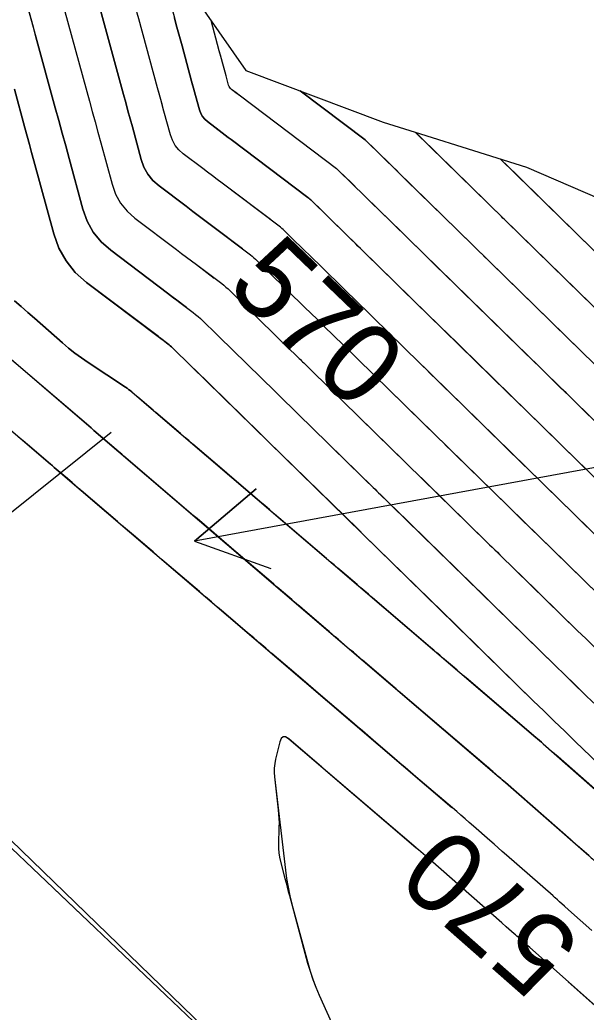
# Model space of a CAD drawing. Extents: x 954385 to 988206, y 1868364 to 1924553.
# Drawn here: x 955700.4 to 955742.3, y 1923076 to 1923149.5 of the extents above; entities that cross this region are included whole.
import ezdxf

# ---------------------------------------------------------------- set-up
doc = ezdxf.new("R2010")
doc.units = 0
for name, color, linetype in [('16', 7, 'Continuous'), ('24', 7, 'Continuous'), ('26', 7, 'Continuous'), ('6', 7, 'Continuous'), ('7', 7, 'Continuous'), ('Default', 7, 'Continuous')]:
    doc.layers.add(name, color=color, linetype=linetype)

msp = doc.modelspace()

# ---------------------------------------------------------------- linework, layer by layer
at = {"layer": '16'}
for points in [[(955710.624, 1923154.068), (955711.822, 1923149.671), (955711.965, 1923149.147), (955712.107, 1923148.624), (955712.25, 1923148.101), (955712.393, 1923147.578), (955713.103, 1923144.972), (955713.248, 1923144.438), (955713.394, 1923143.904), (955713.685, 1923142.836), (955713.776, 1923142.582), (955713.904, 1923142.352), (955714.07, 1923142.148), (955714.272, 1923141.969), (955715.377, 1923141.135), (955715.818, 1923140.801), (955716.039, 1923140.634), (955721.711, 1923136.353), (955721.786, 1923136.294), (955721.859, 1923136.233), (955721.931, 1923136.169), (955722, 1923136.104), (955731.818, 1923126.501)], [(955711.282, 1923154.13), (955717.119, 1923145.758), (955727.293, 1923141.942), (955730.068, 1923141.071), (955737.923, 1923138.606), (955747.694, 1923134.367), (955758.591, 1923131.311), (955769.513, 1923128.281), (955780.191, 1923126.779), (955781.602, 1923126.478), (955792.879, 1923123.821), (955803.445, 1923120.417), (955814.086, 1923117.093)], [(955716.862, 1923132.544), (955714.681, 1923134.191), (955714.182, 1923134.567), (955713.683, 1923134.944), (955713.185, 1923135.32), (955712.686, 1923135.697), (955710.691, 1923137.203), (955710.234, 1923137.608), (955709.861, 1923138.069), (955709.571, 1923138.587), (955709.365, 1923139.161), (955708.708, 1923141.572), (955708.544, 1923142.175), (955708.38, 1923142.777), (955708.215, 1923143.38), (955708.051, 1923143.983), (955705.896, 1923151.889), (955705.758, 1923152.399), (955705.434, 1923153.586)], [(955718.941, 1923134.709), (955715.36, 1923137.413), (955715, 1923137.684), (955714.64, 1923137.956), (955714.281, 1923138.227), (955713.921, 1923138.499), (955712.481, 1923139.586), (955712.152, 1923139.878), (955711.883, 1923140.211), (955711.674, 1923140.584), (955711.525, 1923140.999), (955711.051, 1923142.738), (955710.814, 1923143.608), (955710.577, 1923144.477), (955709.187, 1923149.576), (955709.071, 1923150.001), (955708.956, 1923150.427), (955708.84, 1923150.852), (955708.724, 1923151.277), (955708.029, 1923153.827)], [(955712.727, 1923128.197), (955711.997, 1923128.748), (955711.542, 1923129.092), (955711.314, 1923129.263), (955707.109, 1923132.438), (955706.398, 1923133.068), (955705.817, 1923133.786), (955705.366, 1923134.592), (955705.046, 1923135.487), (955704.023, 1923139.24), (955703.767, 1923140.179), (955703.511, 1923141.117), (955703.255, 1923142.055), (955703, 1923142.994), (955701.567, 1923148.251), (955701.381, 1923148.933), (955700.456, 1923152.327)], [(955703.171, 1923152.126), (955705.525, 1923143.488), (955705.735, 1923142.718), (955705.945, 1923141.947), (955706.155, 1923141.177), (955706.365, 1923140.406), (955707.205, 1923137.324), (955707.469, 1923136.59), (955707.839, 1923135.928), (955708.316, 1923135.338), (955708.9, 1923134.821), (955711.993, 1923132.485), (955712.36, 1923132.208), (955712.726, 1923131.932), (955713.093, 1923131.655), (955713.459, 1923131.378), (955714.783, 1923130.379)], [(955748.193, 1923114.681), (955726.902, 1923135.505), (955724.016, 1923138.328), (955723.973, 1923138.368), (955723.929, 1923138.408), (955723.884, 1923138.445), (955723.837, 1923138.482), (955716.719, 1923143.856), (955716.391, 1923144.104), (955716.063, 1923144.351), (955715.987, 1923144.418), (955715.926, 1923144.494), (955715.878, 1923144.579), (955715.845, 1923144.673), (955715.656, 1923145.367), (955715.312, 1923146.628), (955715.153, 1923147.21), (955714.541, 1923149.455)], [(955746.202, 1923091.567), (955741.54, 1923096.041), (955740.759, 1923096.792), (955739.979, 1923097.546), (955739.201, 1923098.301), (955738.425, 1923099.058), (955713.076, 1923123.852), (955711.68, 1923125.217), (955711.6, 1923125.293), (955711.517, 1923125.367), (955711.432, 1923125.438), (955711.344, 1923125.506), (955710.724, 1923125.975), (955710.635, 1923126.042), (955705.319, 1923130.055), (955704.48, 1923130.798), (955703.795, 1923131.645), (955703.264, 1923132.595), (955702.886, 1923133.649), (955701.41, 1923139.066), (955701.243, 1923139.676), (955701.077, 1923140.287), (955700.91, 1923140.898), (955700.744, 1923141.508), (955699.962, 1923144.377)], [(955749.821, 1923117.285), (955728.332, 1923138.303), (955726.033, 1923140.552), (955726.016, 1923140.567), (955725.999, 1923140.582), (955725.982, 1923140.597), (955725.964, 1923140.611), (955721.147, 1923144.247)], [(955751.449, 1923119.888), (955729.661, 1923141.199)], [(955753.077, 1923122.492), (955735.978, 1923139.216)], [(955699.973, 1923128.699), (955700.469, 1923128.264), (955700.964, 1923127.83), (955701.459, 1923127.395), (955703.526, 1923125.579), (955703.984, 1923125.191), (955704.454, 1923124.819), (955704.937, 1923124.463), (955705.432, 1923124.123), (955708.199, 1923122.295), (955708.319, 1923122.213), (955708.435, 1923122.128), (955708.549, 1923122.039), (955708.661, 1923121.947), (955710.448, 1923120.419), (955738.606, 1923096.34), (955738.745, 1923096.221), (955738.884, 1923096.101), (955739.022, 1923095.981), (955739.16, 1923095.86), (955745.451, 1923090.34), (955745.482, 1923090.313), (955745.513, 1923090.286), (955766.73, 1923071.409)], [(955731.838, 1923126.482), (955746.565, 1923112.077)], [(955698.307, 1923125.544), (955705.648, 1923119.267), (955705.856, 1923119.09), (955707.707, 1923117.507), (955735.893, 1923093.404), (955736.01, 1923093.304), (955736.126, 1923093.204), (955736.242, 1923093.103), (955736.358, 1923093.002), (955742.538, 1923087.579), (955742.631, 1923087.498), (955742.724, 1923087.415), (955742.817, 1923087.333), (955742.91, 1923087.251), (955765.468, 1923067.18)], [(955744.937, 1923109.473), (955729.76, 1923124.318)], [(955695.85, 1923122.39), (955702.64, 1923116.584), (955702.925, 1923116.34), (955703.21, 1923116.097), (955704.927, 1923114.629), (955732.389, 1923091.145)], [(955743.309, 1923106.87), (955727.682, 1923122.154)], [(955725.604, 1923119.99), (955741.681, 1923104.266), (955742.332, 1923103.631), (955742.984, 1923102.997)], [(955742.917, 1923098.888), (955742.198, 1923099.579), (955741.482, 1923100.272), (955740.767, 1923100.966), (955740.053, 1923101.662), (955723.526, 1923117.827)], [(955729.75, 1923088.146), (955720.313, 1923096.216), (955720.082, 1923096.365), (955719.894, 1923096.379), (955719.749, 1923096.259), (955719.647, 1923096.004), (955719.323, 1923094.717), (955719.258, 1923094.395), (955719.222, 1923094.07), (955719.215, 1923093.743), (955719.239, 1923093.415), (955720.05, 1923086.509), (955720.137, 1923085.872), (955720.246, 1923085.239), (955720.379, 1923084.611), (955720.535, 1923083.987), (955721.711, 1923079.626), (955721.887, 1923079.02), (955722.087, 1923078.422), (955722.309, 1923077.832), (955722.555, 1923077.25), (955723.682, 1923074.723)], [(955834.011, 1922994.421), (955805.173, 1923020.49), (955805.119, 1923020.539), (955805.065, 1923020.588), (955805.011, 1923020.637), (955804.958, 1923020.685), (955776.62, 1923046.403), (955776.028, 1923046.94), (955775.436, 1923047.477), (955774.844, 1923048.014), (955774.253, 1923048.551), (955768.58, 1923053.693), (955768.302, 1923053.944), (955768.024, 1923054.194), (955767.746, 1923054.444), (955767.466, 1923054.694), (955761.863, 1923059.685), (955761.208, 1923060.268), (955760.554, 1923060.85), (955759.899, 1923061.433), (955759.245, 1923062.016), (955741.012, 1923078.237)]]:
    msp.add_lwpolyline(points, dxfattribs=at)
at = {"layer": '24'}
for points in [[(955711.282, 1923154.13), (955717.119, 1923145.758), (955727.293, 1923141.942), (955730.068, 1923141.071), (955737.923, 1923138.606), (955747.694, 1923134.367), (955758.591, 1923131.311), (955769.513, 1923128.281), (955780.191, 1923126.779), (955781.602, 1923126.478), (955792.879, 1923123.821), (955803.445, 1923120.417), (955814.086, 1923117.093)], [(955697.277, 1923091.036), (955727.599, 1923061.705), (955759.462, 1923031.62), (955791.176, 1923001.071), (955820.683, 1922972.263), (955842.265, 1922950.948), (955802.765, 1922910.953)]]:
    msp.add_lwpolyline(points, dxfattribs=at)
at = {"layer": '26'}
for points in [[(955707.131, 1923118.928), (955637.555, 1923063.114), (955639.731, 1923068.705), (955637.555, 1923063.114), (955643.486, 1923064.025)], [(955757.131, 1923118.928), (955713.308, 1923110.873), (955717.876, 1923114.763), (955713.308, 1923110.873), (955718.961, 1923108.862)]]:
    msp.add_lwpolyline(points, dxfattribs=at)
at = {"layer": '6'}
for points in [[(955705.895, 1923151.89), (955708.052, 1923143.983), (955708.216, 1923143.38), (955708.38, 1923142.778), (955708.544, 1923142.175), (955708.709, 1923141.572), (955709.365, 1923139.162), (955709.571, 1923138.588), (955709.861, 1923138.07), (955710.234, 1923137.608), (955710.691, 1923137.204), (955712.686, 1923135.697), (955713.184, 1923135.32), (955713.683, 1923134.944), (955714.182, 1923134.567), (955714.68, 1923134.191), (955717.457, 1923132.094), (955717.59, 1923131.991), (955717.719, 1923131.883), (955717.845, 1923131.771), (955717.967, 1923131.655), (955718.669, 1923130.969), (955718.711, 1923130.928), (955718.795, 1923130.846), (955721.544, 1923128.159), (955721.891, 1923127.819), (955722.471, 1923127.253), (955722.586, 1923127.14), (955722.702, 1923127.026), (955722.818, 1923126.913), (955722.934, 1923126.8), (955724.333, 1923125.431), (955724.877, 1923124.899), (955725.42, 1923124.367), (955728.868, 1923120.994), (955729.183, 1923120.685), (955729.499, 1923120.376), (955729.815, 1923120.067), (955730.131, 1923119.758), (955731.394, 1923118.523), (955731.71, 1923118.214), (955732.026, 1923117.905), (955732.342, 1923117.596), (955732.658, 1923117.287), (955736.434, 1923113.594), (955736.709, 1923113.326), (955736.983, 1923113.058), (955737.257, 1923112.79), (955737.531, 1923112.522), (955738.902, 1923111.181), (955739.724, 1923110.377), (955743.309, 1923106.87)], [(955742.368, 1923128.771), (955742.157, 1923128.977), (955741.947, 1923129.183), (955736.416, 1923134.591), (955736.296, 1923134.709), (955736.176, 1923134.826), (955736.056, 1923134.943), (955735.937, 1923135.06), (955735.338, 1923135.647), (955734.978, 1923135.998), (955730.053, 1923140.817), (955729.936, 1923140.932), (955729.663, 1923141.198)], [(955743.918, 1923075.65), (955738.161, 1923080.772), (955738.011, 1923080.905), (955737.961, 1923080.95), (955737.405, 1923081.446), (955737.307, 1923081.533), (955737.208, 1923081.62), (955737.11, 1923081.707), (955737.011, 1923081.794), (955736.42, 1923082.313), (955736.082, 1923082.61), (955730.785, 1923087.257), (955730.697, 1923087.333), (955730.61, 1923087.409), (955730.522, 1923087.485), (955730.434, 1923087.56), (955730.082, 1923087.862), (955729.905, 1923088.012), (955729.729, 1923088.163), (955723.054, 1923093.873), (955722.734, 1923094.146), (955720.302, 1923096.227), (955720.071, 1923096.375), (955719.883, 1923096.389), (955719.739, 1923096.269), (955719.638, 1923096.013), (955719.321, 1923094.72), (955719.257, 1923094.396), (955719.222, 1923094.07), (955719.216, 1923093.742), (955719.239, 1923093.412), (955719.521, 1923090.978), (955719.552, 1923090.659), (955719.571, 1923090.339), (955719.579, 1923090.019), (955719.575, 1923089.698), (955719.534, 1923088.415), (955719.535, 1923088.095), (955719.56, 1923087.778), (955719.607, 1923087.464), (955719.678, 1923087.152), (955720.017, 1923085.877), (955720.101, 1923085.561), (955720.185, 1923085.245), (955720.269, 1923084.93), (955720.354, 1923084.614), (955721.7, 1923079.612), (955721.876, 1923079.007), (955722.076, 1923078.41), (955722.3, 1923077.821), (955722.548, 1923077.241), (955723.683, 1923074.722)]]:
    msp.add_lwpolyline(points, dxfattribs=at)
at = {"layer": '7'}
for points in [[(955703.171, 1923152.124), (955705.526, 1923143.488), (955705.736, 1923142.718), (955705.946, 1923141.947), (955706.156, 1923141.177), (955706.366, 1923140.406), (955707.206, 1923137.325), (955707.469, 1923136.59), (955707.839, 1923135.928), (955708.316, 1923135.338), (955708.9, 1923134.821), (955711.993, 1923132.485), (955712.359, 1923132.208), (955712.726, 1923131.932), (955713.092, 1923131.655), (955713.459, 1923131.378), (955715.33, 1923129.965), (955715.492, 1923129.839), (955715.649, 1923129.708), (955715.802, 1923129.572), (955715.951, 1923129.431), (955716.805, 1923128.596), (955716.856, 1923128.546), (955716.957, 1923128.447), (955720.416, 1923125.066), (955720.749, 1923124.741), (955721.082, 1923124.415), (955721.165, 1923124.334), (955721.248, 1923124.253), (955721.331, 1923124.172), (955721.414, 1923124.09), (955722.418, 1923123.108), (955722.808, 1923122.726), (955723.199, 1923122.344), (955727.715, 1923117.924), (955727.94, 1923117.705), (955728.164, 1923117.486), (955728.388, 1923117.267), (955728.612, 1923117.047), (955729.509, 1923116.17), (955729.733, 1923115.951), (955729.957, 1923115.732), (955730.182, 1923115.513), (955730.406, 1923115.293), (955735.184, 1923110.621), (955735.376, 1923110.433), (955735.569, 1923110.245), (955735.761, 1923110.057), (955735.953, 1923109.869), (955737.108, 1923108.74), (955737.492, 1923108.364), (955741.681, 1923104.266), (955742.332, 1923103.631), (955742.984, 1923102.997)], [(955700.652, 1923151.605), (955701.319, 1923149.16), (955701.443, 1923148.705), (955701.567, 1923148.251), (955703, 1923142.994), (955703.256, 1923142.056), (955703.512, 1923141.117), (955703.767, 1923140.179), (955704.023, 1923139.241), (955705.046, 1923135.487), (955705.367, 1923134.593), (955705.817, 1923133.787), (955706.398, 1923133.068), (955707.109, 1923132.438), (955711.314, 1923129.263), (955711.541, 1923129.091), (955711.769, 1923128.919), (955711.996, 1923128.747), (955712.224, 1923128.576), (955713.204, 1923127.836), (955713.394, 1923127.687), (955713.579, 1923127.533), (955713.759, 1923127.373), (955713.934, 1923127.207), (955714.94, 1923126.223), (955715, 1923126.165), (955715.105, 1923126.062), (955715.12, 1923126.047), (955719.289, 1923121.973), (955719.491, 1923121.775), (955719.692, 1923121.578), (955719.793, 1923121.479), (955719.894, 1923121.381), (955720.622, 1923120.669), (955720.977, 1923120.321), (955726.563, 1923114.855), (955726.696, 1923114.726), (955726.828, 1923114.596), (955726.961, 1923114.466), (955727.094, 1923114.337), (955727.624, 1923113.818), (955727.889, 1923113.559), (955728.154, 1923113.299), (955733.934, 1923107.648), (955734.044, 1923107.54), (955734.155, 1923107.432), (955734.265, 1923107.324), (955734.376, 1923107.216), (955735.26, 1923106.351), (955740.053, 1923101.662), (955740.767, 1923100.966), (955741.482, 1923100.271), (955742.198, 1923099.579), (955742.917, 1923098.888)], [(955744.937, 1923109.473), (955741.956, 1923112.39), (955741.244, 1923113.086), (955740.532, 1923113.782), (955739.109, 1923115.175), (955738.753, 1923115.523), (955738.397, 1923115.871), (955738.041, 1923116.219), (955737.685, 1923116.567), (955734.909, 1923119.281), (955734.502, 1923119.68), (955734.094, 1923120.078), (955733.687, 1923120.477), (955733.279, 1923120.875), (955731.65, 1923122.469), (955731.242, 1923122.867), (955730.835, 1923123.266), (955730.427, 1923123.664), (955730.02, 1923124.063), (955727.642, 1923126.39), (955727.293, 1923126.731), (955726.945, 1923127.072), (955726.596, 1923127.413), (955726.248, 1923127.754), (955724.454, 1923129.509), (955724.305, 1923129.654), (955724.157, 1923129.8), (955724.008, 1923129.945), (955723.86, 1923130.09), (955723.266, 1923130.671), (955722.969, 1923130.961), (955722.671, 1923131.252), (955720.632, 1923133.245), (955720.534, 1923133.341), (955719.984, 1923133.879), (955719.888, 1923133.97), (955719.789, 1923134.058), (955719.688, 1923134.142), (955719.584, 1923134.223), (955715.36, 1923137.413), (955715, 1923137.684), (955714.64, 1923137.956), (955714.28, 1923138.228), (955713.921, 1923138.5), (955712.481, 1923139.587), (955712.152, 1923139.879), (955711.883, 1923140.211), (955711.674, 1923140.585), (955711.525, 1923140.999), (955711.051, 1923142.738), (955710.933, 1923143.173), (955710.814, 1923143.608), (955710.696, 1923144.043), (955710.577, 1923144.477), (955709.187, 1923149.576)], [(955742.437, 1923116.115), (955740.686, 1923117.828), (955740.249, 1923118.256), (955739.811, 1923118.684), (955739.373, 1923119.112), (955738.935, 1923119.54), (955737.075, 1923121.36), (955736.619, 1923121.806), (955736.163, 1923122.251), (955735.707, 1923122.697), (955735.251, 1923123.143), (955732.959, 1923125.384), (955732.565, 1923125.77), (955732.17, 1923126.156), (955731.775, 1923126.542), (955731.381, 1923126.928), (955729.802, 1923128.473), (955729.408, 1923128.859), (955729.013, 1923129.245), (955728.618, 1923129.631), (955728.224, 1923130.017), (955725.974, 1923132.219), (955725.793, 1923132.396), (955725.611, 1923132.573), (955725.43, 1923132.75), (955725.249, 1923132.928), (955724.524, 1923133.636), (955724.162, 1923133.991), (955723.799, 1923134.345), (955722.47, 1923135.644), (955722.398, 1923135.714), (955722, 1923136.104), (955721.931, 1923136.169), (955721.859, 1923136.233), (955721.786, 1923136.294), (955721.71, 1923136.353), (955716.039, 1923140.635), (955715.818, 1923140.802), (955715.597, 1923140.968), (955715.376, 1923141.135), (955715.155, 1923141.302), (955714.272, 1923141.969), (955714.07, 1923142.149), (955713.904, 1923142.353), (955713.776, 1923142.582), (955713.685, 1923142.837), (955713.394, 1923143.904), (955713.321, 1923144.171), (955713.249, 1923144.438), (955713.176, 1923144.705), (955713.103, 1923144.972), (955712.393, 1923147.578), (955712.25, 1923148.101), (955712.107, 1923148.624), (955711.965, 1923149.147), (955711.822, 1923149.671)], [(955744.478, 1923118.315), (955741.973, 1923120.765), (955741.599, 1923121.131), (955741.225, 1923121.497), (955740.851, 1923121.863), (955740.476, 1923122.229), (955738.979, 1923123.693), (955738.605, 1923124.059), (955738.231, 1923124.425), (955737.857, 1923124.791), (955737.483, 1923125.156), (955734.112, 1923128.453), (955733.809, 1923128.749), (955733.505, 1923129.046), (955733.202, 1923129.342), (955732.899, 1923129.639), (955731.687, 1923130.825), (955731.384, 1923131.121), (955731.081, 1923131.418), (955730.778, 1923131.714), (955730.475, 1923132.011), (955727.494, 1923134.928), (955727.28, 1923135.137), (955727.066, 1923135.347), (955726.852, 1923135.556), (955726.638, 1923135.765), (955725.618, 1923136.762), (955725.354, 1923137.02), (955725.091, 1923137.277), (955724.304, 1923138.047), (955724.263, 1923138.086), (955724.016, 1923138.328), (955723.973, 1923138.368), (955723.929, 1923138.408), (955723.884, 1923138.446), (955723.837, 1923138.482), (955716.718, 1923143.857), (955716.554, 1923143.981), (955716.39, 1923144.105), (955716.063, 1923144.352), (955715.987, 1923144.419), (955715.926, 1923144.494), (955715.879, 1923144.58), (955715.845, 1923144.674), (955715.737, 1923145.07), (955715.683, 1923145.268), (955715.629, 1923145.466), (955715.365, 1923146.433), (955715.259, 1923146.821), (955715.153, 1923147.21), (955714.541, 1923149.455)], [(955699.962, 1923144.377), (955700.745, 1923141.508), (955700.911, 1923140.898), (955701.078, 1923140.287), (955701.244, 1923139.676), (955701.41, 1923139.066), (955702.886, 1923133.65), (955703.264, 1923132.595), (955703.796, 1923131.645), (955704.48, 1923130.798), (955705.319, 1923130.055), (955710.634, 1923126.041), (955710.812, 1923125.907), (955710.989, 1923125.773), (955711.343, 1923125.505), (955711.431, 1923125.437), (955711.516, 1923125.366), (955711.599, 1923125.292), (955711.679, 1923125.216), (955713.075, 1923123.851), (955713.144, 1923123.783), (955713.248, 1923123.682), (955713.283, 1923123.648), (955718.161, 1923118.88), (955718.339, 1923118.706), (955718.374, 1923118.671), (955718.755, 1923118.298), (955725.411, 1923111.786), (955725.534, 1923111.666), (955725.821, 1923111.385), (955725.902, 1923111.305), (955732.683, 1923104.675), (955732.798, 1923104.563), (955733.029, 1923104.338), (955738.426, 1923099.058), (955739.202, 1923098.301), (955739.979, 1923097.546), (955740.759, 1923096.792), (955741.54, 1923096.04), (955746.202, 1923091.566)], [(955721.149, 1923144.246), (955725.964, 1923140.611), (955725.982, 1923140.597), (955725.999, 1923140.583), (955726.016, 1923140.568), (955726.033, 1923140.552), (955726.133, 1923140.454), (955726.145, 1923140.443), (955726.547, 1923140.049), (955726.649, 1923139.95), (955728.027, 1923138.602), (955728.274, 1923138.361), (955728.52, 1923138.12), (955728.767, 1923137.879), (955729.013, 1923137.638), (955732.727, 1923134.004), (955733.15, 1923133.591), (955733.572, 1923133.177), (955734.418, 1923132.35), (955734.629, 1923132.143), (955734.841, 1923131.936), (955735.052, 1923131.729), (955735.264, 1923131.522), (955739.715, 1923127.17), (955740.007, 1923126.884), (955740.299, 1923126.598), (955740.592, 1923126.312), (955740.884, 1923126.026), (955742.054, 1923124.882), (955742.346, 1923124.596)], [(955744.179, 1923131.196), (955737.568, 1923137.661), (955737.455, 1923137.771), (955737.23, 1923137.992), (955735.978, 1923139.216)], [(955745.451, 1923090.341), (955740.261, 1923094.895), (955739.848, 1923095.257), (955739.16, 1923095.861), (955739.022, 1923095.981), (955738.884, 1923096.101), (955738.745, 1923096.221), (955738.606, 1923096.34), (955733.446, 1923100.751), (955733.228, 1923100.937), (955733.011, 1923101.123), (955732.794, 1923101.309), (955732.576, 1923101.494), (955731.707, 1923102.238), (955731.49, 1923102.424), (955731.273, 1923102.61), (955731.056, 1923102.795), (955730.838, 1923102.981), (955726.493, 1923106.699), (955726.21, 1923106.941), (955725.927, 1923107.183), (955725.644, 1923107.425), (955725.361, 1923107.667), (955724.229, 1923108.635), (955723.946, 1923108.877), (955723.663, 1923109.119), (955723.38, 1923109.361), (955723.097, 1923109.603), (955719.576, 1923112.614), (955719.223, 1923112.915), (955718.871, 1923113.216), (955718.518, 1923113.518), (955718.166, 1923113.819), (955716.756, 1923115.024), (955716.404, 1923115.325), (955716.051, 1923115.627), (955715.699, 1923115.928), (955715.347, 1923116.229), (955713.501, 1923117.808), (955713.194, 1923118.071), (955712.887, 1923118.334), (955712.579, 1923118.597), (955712.272, 1923118.86), (955710.449, 1923120.42), (955710.407, 1923120.455), (955710.354, 1923120.501), (955710.325, 1923120.525), (955710.279, 1923120.564), (955710.251, 1923120.588), (955709.43, 1923121.289), (955709.101, 1923121.571), (955708.661, 1923121.948), (955708.549, 1923122.04), (955708.435, 1923122.128), (955708.319, 1923122.214), (955708.199, 1923122.295), (955705.432, 1923124.123), (955704.937, 1923124.463), (955704.454, 1923124.818), (955703.984, 1923125.191), (955703.526, 1923125.579), (955701.459, 1923127.395), (955700.964, 1923127.83), (955700.469, 1923128.265), (955699.974, 1923128.699)], [(955742.537, 1923087.579), (955741.678, 1923088.334), (955741.229, 1923088.727), (955736.357, 1923093.002), (955736.242, 1923093.103), (955736.126, 1923093.204), (955736.009, 1923093.304), (955735.893, 1923093.404), (955735.426, 1923093.803), (955735.309, 1923093.903), (955735.193, 1923094.003), (955735.076, 1923094.102), (955734.959, 1923094.202), (955728.587, 1923099.653), (955728.445, 1923099.774), (955728.233, 1923099.956), (955728.162, 1923100.016), (955725.762, 1923102.069), (955725.537, 1923102.261), (955725.312, 1923102.454), (955725.087, 1923102.646), (955724.861, 1923102.839), (955723.96, 1923103.609), (955723.735, 1923103.801), (955723.51, 1923103.994), (955723.285, 1923104.187), (955723.059, 1923104.379), (955721.287, 1923105.895), (955721.096, 1923106.058), (955720.905, 1923106.222), (955720.714, 1923106.385), (955720.523, 1923106.548), (955719.759, 1923107.201), (955719.568, 1923107.365), (955719.377, 1923107.528), (955719.186, 1923107.691), (955718.995, 1923107.855), (955717.371, 1923109.243), (955717.037, 1923109.529), (955716.703, 1923109.814), (955716.369, 1923110.1), (955716.034, 1923110.386), (955713.502, 1923112.552), (955713.418, 1923112.623), (955713.293, 1923112.729), (955713.252, 1923112.765), (955708.088, 1923117.183), (955707.921, 1923117.326), (955707.707, 1923117.509), (955707.652, 1923117.556), (955707.519, 1923117.669), (955707.509, 1923117.678), (955705.857, 1923119.091), (955705.788, 1923119.15), (955705.65, 1923119.269), (955699.25, 1923124.739)], [(955742.766, 1923082.028), (955741.035, 1923083.568), (955740.737, 1923083.833), (955740.372, 1923084.158), (955740.291, 1923084.23), (955740.21, 1923084.302), (955740.048, 1923084.446), (955740.008, 1923084.482), (955739.967, 1923084.518), (955739.926, 1923084.554), (955739.886, 1923084.59), (955736.434, 1923087.618), (955736.128, 1923087.887), (955735.821, 1923088.156), (955735.515, 1923088.425), (955735.208, 1923088.694), (955733.982, 1923089.769), (955733.675, 1923090.038), (955733.367, 1923090.305), (955733.058, 1923090.572), (955732.749, 1923090.837), (955729.729, 1923093.419), (955729.332, 1923093.758), (955728.934, 1923094.098), (955728.537, 1923094.438), (955728.14, 1923094.777), (955726.552, 1923096.136), (955726.155, 1923096.475), (955725.758, 1923096.815), (955725.361, 1923097.155), (955724.964, 1923097.494), (955722.645, 1923099.478), (955721.746, 1923100.247), (955720.846, 1923101.016), (955719.041, 1923102.561), (955718.594, 1923102.943), (955718.148, 1923103.325), (955717.701, 1923103.707), (955717.255, 1923104.089), (955715.468, 1923105.616), (955715.021, 1923105.998), (955714.574, 1923106.38), (955714.128, 1923106.762), (955713.681, 1923107.144), (955711.119, 1923109.333), (955710.827, 1923109.582), (955710.535, 1923109.832), (955710.244, 1923110.081), (955709.952, 1923110.33), (955708.786, 1923111.328), (955708.494, 1923111.578), (955708.203, 1923111.827), (955707.911, 1923112.077), (955707.619, 1923112.326), (955704.927, 1923114.63), (955704.897, 1923114.655), (955704.836, 1923114.707), (955704.765, 1923114.767), (955704.728, 1923114.799), (955704.237, 1923115.22), (955704.064, 1923115.367), (955703.892, 1923115.514), (955703.21, 1923116.097), (955703.068, 1923116.219), (955702.926, 1923116.34), (955702.783, 1923116.462), (955702.641, 1923116.584), (955700.944, 1923118.034), (955700.614, 1923118.317), (955700.283, 1923118.599)]]:
    msp.add_lwpolyline(points, dxfattribs=at)
at = {"layer": 'Default'}
msp.add_line((955858.372, 1922937.149), (955453.201, 1923322.797), dxfattribs=at)

# ---------------------------------------------------------------- texts
at = {"layer": '16'}
for rotation, p in [(316.161, (955715.557, 1923129.638)), (138.65718, (955742.189, 1923081.197))]:
    msp.add_text('570', height=6, rotation=rotation, dxfattribs=at).set_placement(p)

doc.saveas('drawing.dxf')
